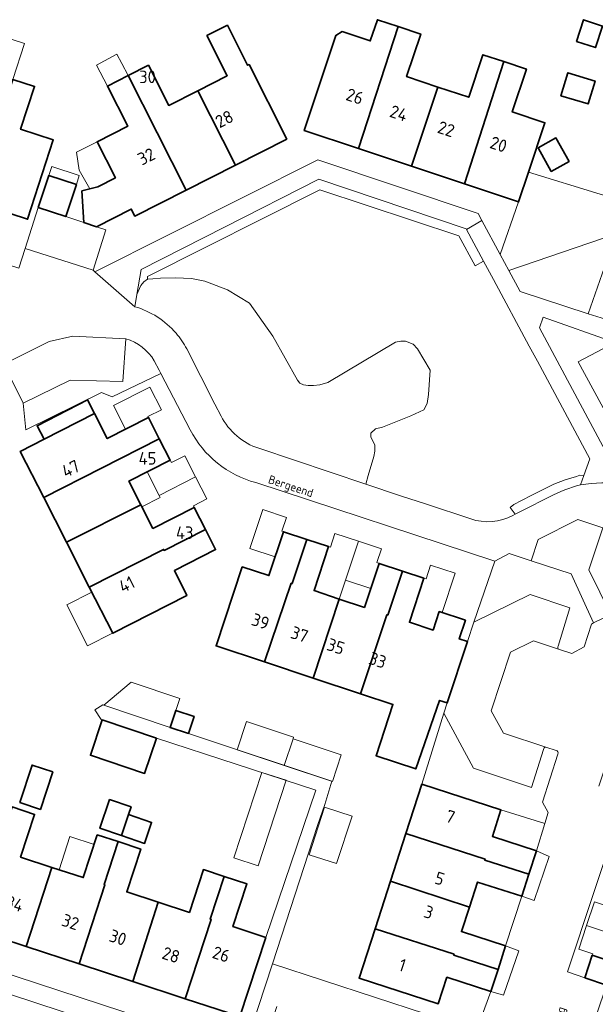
# Model space of a CAD drawing. Header units: metres. Extents: x 149984 to 156489, y 469398 to 478068.
# Tile 261 of 656: x 153334 to 153396, y 472617 to 472723. Entities that reach past the tile are written whole.
import ezdxf
from ezdxf.enums import TextEntityAlignment as Align

# ---------------------------------------------------------------- set-up
doc = ezdxf.new("R2010")
doc.units = ezdxf.units.M
doc.header["$LTSCALE"] = 0.75
for name, color, linetype, lineweight in [('B-WE-GR-BEPLANTING_CULTUUR_HEESTERS-GV', 252, 'Continuous', 18), ('B-WE-GR-STRUIK-GV', 252, 'Continuous', 13), ('B-WE-OG-BEBOUWING-GV', 6, 'Continuous', 35), ('B-WE-OG-BEBOUWING-T18', 1, 'Continuous', 18), ('B-WE-OG-BEBOUWING_LUIFEL-GV', 6, 'Continuous', 18), ('B-WE-OG-BEBOUWING_OVERBOUWING-GV', 6, 'Continuous', 18), ('B-WE-OG-TERREIN_BEGROEID-GV', 252, 'Continuous', 18), ('B-WE-OG-TERREIN_ERF-GV', 252, 'Continuous', 18), ('B-WE-OG-TOPOGRAFIE-T18', 7, 'Continuous', 18), ('B-WE-VH-OPENVERHARDING_BETONSTRAATSTEEN-GV', 252, 'Continuous', 18), ('B-WE-VH-OPENVERHARDING_STRAATBAKSTEEN-GV', 252, 'Continuous', 18), ('B-WE-VH-OPENVERHARDING_TEGEL-GV', 252, 'Continuous', 18)]:
    doc.layers.add(name, color=color, linetype=linetype, lineweight=lineweight)
doc.styles.add('NLCS-ISO-M500-T18', font='NLCS-ISO.ttf', dxfattribs={"height": 0.9})
doc.styles.add('NLCS-ISO-M750-T18', font='NLCS-ISO.ttf', dxfattribs={"height": 1.35})

msp = doc.modelspace()

# ---------------------------------------------------------------- linework, layer by layer
at = {"layer": 'B-WE-GR-BEPLANTING_CULTUUR_HEESTERS-GV', "flags": 128}
msp.add_lwpolyline([(153398.428, 472700.126), (153399.316, 472702.661), (153403.738, 472701.169), (153404.863, 472700.822), (153405.217, 472701.76), (153396.692, 472704.391), (153388.991, 472706.768), (153387.919, 472703.55), (153385.948, 472697.91), (153386.874, 472696.2)], close=True, dxfattribs=at)
for points in [[(153359.98, 472677.075), (153371.471, 472673.237), (153371.743, 472674.157), (153372.348, 472676.204), (153372.45, 472676.76), (153372.458, 472677.455), (153372.017, 472678.268), (153372.04, 472678.72), (153372.541, 472679.165), (153373.285, 472679.352), (153376.314, 472680.562), (153377.71, 472681.22), (153378.077, 472681.876), (153378.215, 472682.856), (153378.42, 472685.49), (153377.06, 472687.78), (153376.59, 472688.27), (153375.77, 472688.6), (153375.24, 472688.58), (153374.69, 472688.5), (153367.39, 472684.16), (153366.55, 472683.9), (153365.86, 472683.83), (153365.29, 472683.84), (153364.79, 472683.88), (153364.4, 472684.08), (153364.14, 472684.41), (153361.49, 472689.13), (153358.974, 472692.662), (153356.59, 472694.12), (153354.16, 472695.03), (153352.75, 472695.32), (153351, 472695.39), (153349.41, 472695.36), (153348.57, 472695.3), (153348.01, 472695.24), (153347.62, 472694.97), (153347.3, 472694.56), (153346.856, 472693.623)], [(153346.856, 472693.623), (153346.63, 472692.297)], [(153403.508, 472676.927), (153400.406, 472675.211), (153394.343, 472686.366), (153398.272, 472688.448), (153390.571, 472691.169), (153390.184, 472690.028), (153399.158, 472673.213), (153400.825, 472672.793), (153403.711, 472674.51)], [(153345.686, 472688.853), (153345.356, 472684.258), (153339.69, 472684.411), (153334.613, 472681.936), (153334.916, 472679.048), (153343.068, 472683.085), (153344.187, 472682.616), (153349.445, 472685.117), (153349.266, 472685.461), (153348.73, 472686.492)], [(153352.222, 472687.758), (153355.251, 472681.814), (153355.917, 472680.543)], [(153396.976, 472668.536), (153395.472, 472664.004), (153397.852, 472659.224)], [(153392.23, 472655.475), (153393.642, 472655.039), (153394.971, 472655.741), (153395.749, 472658.187), (153395.974, 472658.305), (153393.561, 472663.592), (153389.266, 472664.98), (153386.902, 472665.756), (153385.373, 472664.96), (153383.123, 472658.407)], [(153383.123, 472658.407), (153389.174, 472661.377), (153393.449, 472659.927), (153392.167, 472655.822)], [(153379.89, 472648.627), (153377.509, 472640.969), (153386.024, 472638.214), (153390.747, 472636.741), (153391.117, 472637.926), (153390.507, 472639.055), (153392.155, 472644.211)], [(153390.605, 472644.703), (153389.299, 472640.62), (153383.067, 472642.682), (153379.89, 472648.627)], [(153391.947, 472644.598), (153390.846, 472644.962)], [(153361.433, 472621.679), (153358.348, 472612.283), (153360.166, 472611.673), (153360.6, 472613.003), (153361.925, 472617.07)], [(153382.228, 472612.011), (153380.394, 472606.434), (153379.957, 472605.104), (153382.337, 472604.244), (153382.762, 472605.583), (153385.148, 472613.106), (153385.068, 472613.436), (153383.341, 472614.374), (153383.384, 472614.491), (153361.433, 472621.679)]]:
    msp.add_lwpolyline(points, dxfattribs=at)
at = {"layer": 'B-WE-GR-BEPLANTING_CULTUUR_HEESTERS-GV'}
for points in [[(153346.63, 472692.297, -0.1457472), (153351.07, 472689.444)], [(153348.73, 472686.492, 0.1796554), (153345.686, 472688.853)], [(153351.07, 472689.444, -0.0556903), (153352.222, 472687.758)], [(153355.917, 472680.543, 0.1993138), (153359.98, 472677.075)], [(153392.167, 472655.822, 0.3837193), (153392.23, 472655.475)], [(153390.846, 472644.962, 0.4120425), (153390.605, 472644.703)], [(153392.155, 472644.211, 0.4999275), (153391.947, 472644.598)]]:
    msp.add_lwpolyline(points, format="xyb", dxfattribs=at)
at = {"layer": 'B-WE-GR-STRUIK-GV', "flags": 128}
msp.add_lwpolyline([(153384.163, 472697.179), (153382.334, 472700.584), (153382.283, 472700.679), (153366.429, 472705.987), (153356.287, 472700.825), (153347.309, 472696.278), (153346.856, 472693.623), (153347.3, 472694.56), (153347.62, 472694.97), (153348.01, 472695.24), (153347.987, 472695.533), (153366.546, 472704.842), (153381.503, 472699.913), (153383.248, 472696.69)], close=True, dxfattribs=at)
at = {"layer": 'B-WE-OG-BEBOUWING-GV', "flags": 128}
for points in [[(153353.405, 472715.504), (153357.456, 472707.513), (153362.977, 472710.309), (153358.926, 472718.312), (153358.775, 472718.236), (153356.594, 472722.545), (153354.391, 472721.43), (153356.576, 472717.112)], [(153370.708, 472709.279), (153374.966, 472722.395), (153372.727, 472723.14), (153371.965, 472720.851), (153368.928, 472721.862), (153368.26, 472721.432), (153367.689, 472719.716), (153364.863, 472711.224)], [(153374.966, 472722.395), (153370.708, 472709.279), (153376.4, 472707.384), (153379.236, 472715.902), (153375.875, 472717.019), (153377.395, 472721.587)], [(153394.15, 472720.799), (153396.186, 472720.135), (153396.945, 472722.46), (153394.908, 472723.125)], [(153382.093, 472705.489), (153386.332, 472718.633), (153384.084, 472719.381), (153382.56, 472714.798), (153379.236, 472715.902), (153376.4, 472707.384)], [(153357.456, 472707.513), (153353.405, 472715.504), (153350.283, 472713.922), (153348.098, 472718.24), (153345.913, 472717.134), (153352.142, 472704.822)], [(153386.332, 472718.633), (153382.093, 472705.489), (153387.919, 472703.55), (153388.991, 472706.768), (153390.753, 472712.061), (153387.233, 472713.233), (153388.761, 472717.825)], [(153352.142, 472704.822), (153345.913, 472717.134), (153343.682, 472716.005), (153345.868, 472711.687), (153342.585, 472710.025), (153344.549, 472706.147), (153342.662, 472705.192), (153340.946, 472704.734), (153341.146, 472701.344), (153342.513, 472700.893), (153346.251, 472702.786), (153346.633, 472702.032)], [(153392.472, 472714.974), (153395.389, 472714.081), (153396.146, 472716.549), (153393.229, 472717.443)], [(153333.518, 472716.722), (153329.252, 472703.6), (153335.096, 472701.698), (153337.869, 472710.217), (153334.351, 472711.362), (153335.848, 472715.964)], [(153393.354, 472707.911), (153391.94, 472710.43), (153390.028, 472709.357), (153391.441, 472706.838)], [(153340.351, 472705.434), (153337.392, 472706.411), (153336.253, 472702.959), (153339.212, 472701.982)], [(153342.304, 472680.812), (153341.561, 472682.272), (153336.127, 472679.507), (153336.871, 472678.047)], [(153336.84, 472671.772), (153349.272, 472678.097), (153348.111, 472680.378), (153343.673, 472678.121), (153342.304, 472680.812), (153336.871, 472678.047), (153334.31, 472676.744)], [(153349.272, 472678.097), (153336.84, 472671.772), (153339.276, 472666.985), (153347.286, 472671.01), (153345.994, 472673.558), (153350.432, 472675.816)], [(153349.732, 472666.2), (153349.783, 472666.101), (153354.226, 472668.361), (153353.024, 472670.723), (153348.577, 472668.461), (153347.286, 472671.01), (153339.276, 472666.985), (153341.734, 472662.154)], [(153341.734, 472662.154), (153344.255, 472657.199), (153352.249, 472661.266), (153350.894, 472663.93), (153355.332, 472666.187), (153354.226, 472668.361), (153349.783, 472666.101), (153349.732, 472666.2)], [(153360.579, 472654.117), (153363.471, 472662.569), (153363.566, 472662.538), (153365.135, 472667.285), (153362.619, 472668.116), (153361.056, 472663.388), (153358.189, 472664.336), (153355.379, 472655.837)], [(153365.825, 472652.382), (153368.63, 472660.877), (153365.917, 472661.781), (153367.479, 472666.51), (153365.135, 472667.285), (153363.566, 472662.538), (153363.471, 472662.569), (153360.579, 472654.117)], [(153373.758, 472659.181), (153373.852, 472659.15), (153375.417, 472663.882), (153372.906, 472664.712), (153371.34, 472659.975), (153368.63, 472660.877), (153365.825, 472652.382), (153370.914, 472650.7)], [(153373.852, 472659.15), (153373.758, 472659.181), (153370.914, 472650.7), (153374.402, 472649.547), (153372.585, 472644.039), (153376.864, 472642.626), (153379.42, 472649.983), (153380.247, 472649.71), (153382.426, 472656.299), (153381.533, 472656.594), (153382.195, 472658.598), (153379.385, 472659.527), (153378.729, 472657.543), (153376.175, 472658.387), (153377.738, 472663.115), (153375.417, 472663.882)], [(153352.397, 472646.432), (153353.006, 472648.26), (153351.044, 472648.914), (153350.435, 472647.086)], [(153348.954, 472645.936), (153343.126, 472647.879), (153341.861, 472644.086), (153347.689, 472642.143)], [(153334.264, 472639), (153336.489, 472638.27), (153337.81, 472642.298), (153335.585, 472643.028)], [(153384.313, 472632.924), (153384.282, 472632.829), (153389.021, 472631.297), (153389.839, 472633.828), (153385.101, 472635.36), (153386.024, 472638.214), (153377.509, 472640.969), (153375.8, 472635.688)], [(153345.191, 472635.451), (153345.955, 472637.704), (153346.235, 472638.53), (153343.92, 472639.314), (153342.877, 472636.236)], [(153333.427, 472638.527), (153331.933, 472633.923), (153332.028, 472633.892), (153329.241, 472625.391), (153334.962, 472623.517), (153337.717, 472632.034), (153334.343, 472633.137), (153335.846, 472637.737)], [(153345.955, 472637.704), (153345.191, 472635.451), (153347.684, 472634.607), (153348.448, 472636.86)], [(153343.428, 472630.166), (153343.333, 472630.197), (153344.828, 472634.801), (153342.595, 472635.531), (153341.091, 472630.931), (153337.717, 472632.034), (153334.962, 472623.517), (153340.646, 472621.656)], [(153374.137, 472630.551), (153382.636, 472627.759), (153383.517, 472630.46), (153388.255, 472628.929), (153389.021, 472631.297), (153384.282, 472632.829), (153384.313, 472632.924), (153375.8, 472635.688)], [(153340.646, 472621.656), (153346.432, 472619.761), (153349.141, 472628.299), (153345.767, 472629.402), (153347.271, 472634.002), (153344.828, 472634.801), (153343.333, 472630.197), (153343.428, 472630.166)], [(153354.85, 472626.43), (153354.755, 472626.461), (153356.251, 472631.066), (153354.019, 472631.796), (153352.515, 472627.196), (153349.141, 472628.299), (153346.432, 472619.761), (153352.065, 472617.917)], [(153354.755, 472626.461), (153354.85, 472626.43), (153352.065, 472617.917), (153357.937, 472615.994), (153360.725, 472624.509), (153357.19, 472625.666), (153358.695, 472630.266), (153356.251, 472631.066)], [(153380.953, 472622.603), (153385.708, 472621.066), (153386.526, 472623.597), (153381.778, 472625.132), (153382.636, 472627.759), (153374.137, 472630.551), (153372.482, 472625.437), (153380.984, 472622.698)], [(153385.708, 472621.066), (153380.953, 472622.603), (153380.984, 472622.698), (153372.482, 472625.437), (153370.765, 472620.133), (153379.281, 472617.376), (153380.204, 472620.23), (153384.942, 472618.698)], [(153403.383, 472617.696), (153403.322, 472617.527), (153406.234, 472616.511), (153408.908, 472615.578), (153410.637, 472614.975), (153412.341, 472620.089), (153412.422, 472620.333), (153410.05, 472621.123), (153409.966, 472620.872), (153401.498, 472623.703), (153400.594, 472621), (153395.852, 472622.585), (153395.047, 472620.177), (153397.388, 472619.394)]]:
    msp.add_lwpolyline(points, close=True, dxfattribs=at)
at = {"layer": 'B-WE-OG-BEBOUWING_LUIFEL-GV', "flags": 128}
for points in [[(153331.179, 472717.482), (153333.518, 472716.722), (153334.771, 472720.578), (153332.432, 472721.338)], [(153345.913, 472717.134), (153345.249, 472718.445), (153344.71, 472719.435), (153342.515, 472718.24), (153343.682, 472716.005)], [(153341.784, 472704.958), (153342.662, 472705.192), (153344.549, 472706.147), (153342.585, 472710.025), (153340.352, 472708.894), (153340.657, 472706.954)], [(153337.392, 472706.411), (153340.351, 472705.434), (153340.667, 472706.392), (153337.708, 472707.368)], [(153348.111, 472680.378), (153348.051, 472680.497), (153349.489, 472681.228), (153348.252, 472683.658), (153344.351, 472681.674), (153345.647, 472679.125)], [(153350.432, 472675.816), (153347.968, 472674.563), (153349.264, 472672.016), (153353.165, 472674.001), (153352.012, 472676.268), (153350.574, 472675.537)], [(153353.165, 472674.001), (153349.264, 472672.016), (153349.37, 472671.806), (153347.391, 472670.803), (153348.577, 472668.461), (153353.024, 472670.723), (153352.935, 472670.897), (153354.372, 472671.629)], [(153362.619, 472668.116), (153362.466, 472668.166), (153362.957, 472669.651), (153360.394, 472670.498), (153359.006, 472666.298), (153361.721, 472665.4)], [(153370.685, 472667.099), (153368.162, 472667.932), (153367.671, 472666.447), (153367.479, 472666.51), (153366.582, 472663.795), (153365.917, 472661.781), (153368.63, 472660.877), (153369.298, 472662.898)], [(153372.906, 472664.712), (153372.683, 472664.786), (153373.176, 472666.276), (153370.685, 472667.099), (153369.298, 472662.898), (153372.01, 472662.001)], [(153377.738, 472663.115), (153376.175, 472658.387), (153378.729, 472657.543), (153379.385, 472659.527), (153379.682, 472659.429), (153381.082, 472663.662), (153378.455, 472664.53), (153377.963, 472663.041)], [(153341.562, 472655.849), (153344.247, 472657.215), (153342.004, 472661.624), (153339.318, 472660.258)], [(153350.435, 472647.086), (153351.472, 472650.197), (153346.258, 472651.936), (153343.309, 472649.462)], [(153342.254, 472634.487), (153339.653, 472635.337), (153338.491, 472631.781), (153341.091, 472630.931)], [(153397.659, 472627.991), (153397.604, 472627.825), (153396.085, 472628.333), (153395.237, 472625.794), (153399.424, 472624.396), (153401.498, 472623.703), (153402.401, 472626.406)], [(153395.237, 472625.794), (153394.39, 472623.26), (153395.908, 472622.753), (153395.852, 472622.585), (153400.594, 472621), (153401.498, 472623.703), (153399.424, 472624.396)]]:
    msp.add_lwpolyline(points, close=True, dxfattribs=at)
at = {"layer": 'B-WE-OG-BEBOUWING_OVERBOUWING-GV', "flags": 128}
for points in [[(153363.655, 472645.861), (153363.71, 472646.025), (153358.653, 472647.711), (153357.644, 472644.683), (153362.701, 472642.998)], [(153363.655, 472645.861), (153362.701, 472642.998), (153367.897, 472641.265), (153368.851, 472644.129)], [(153357.295, 472633.052), (153359.891, 472632.201), (153362.907, 472641.395), (153360.312, 472642.247)], [(153370.033, 472637.555), (153367.037, 472638.525), (153365.374, 472633.388), (153368.314, 472632.436)]]:
    msp.add_lwpolyline(points, close=True, dxfattribs=at)
at = {"layer": 'B-WE-OG-TERREIN_BEGROEID-GV', "flags": 128}
for points in [[(153387.31, 472669.87), (153387.564, 472669.998), (153387.029, 472670.711), (153387.42, 472671.046), (153388.238, 472671.474), (153389.335, 472672.033), (153390.562, 472672.665), (153391.715, 472673.205), (153392.923, 472673.67), (153394.151, 472674.061), (153394.504, 472674.173), (153394.944, 472674.144), (153395.578, 472675.929), (153389.937, 472686.43), (153389.075, 472688.035), (153385.22, 472695.212), (153384.163, 472697.179), (153383.248, 472696.69), (153381.503, 472699.913), (153366.546, 472704.842), (153347.987, 472695.533), (153348.01, 472695.24), (153348.57, 472695.3), (153349.41, 472695.36), (153351, 472695.39), (153352.75, 472695.32)], [(153352.75, 472695.32), (153354.16, 472695.03), (153356.59, 472694.12), (153358.974, 472692.662), (153361.49, 472689.13), (153364.14, 472684.41), (153364.4, 472684.08), (153364.79, 472683.88), (153365.29, 472683.84), (153365.86, 472683.83), (153366.55, 472683.9), (153367.39, 472684.16), (153374.69, 472688.5), (153375.24, 472688.58), (153375.77, 472688.6), (153376.59, 472688.27), (153377.06, 472687.78), (153378.42, 472685.49), (153378.215, 472682.856), (153378.077, 472681.876), (153377.71, 472681.22), (153376.314, 472680.562), (153373.285, 472679.352), (153372.541, 472679.165), (153372.04, 472678.72), (153372.017, 472678.268), (153372.458, 472677.455), (153372.45, 472676.76), (153372.348, 472676.204), (153371.743, 472674.157), (153371.471, 472673.237), (153375.225, 472671.984), (153378.024, 472671.062), (153382.766, 472669.501)]]:
    msp.add_lwpolyline(points, dxfattribs=at)
msp.add_lwpolyline([(153395.414, 472691.525), (153398.428, 472700.126), (153386.874, 472696.2), (153388.103, 472693.933)], close=True, dxfattribs=at)
at = {"layer": 'B-WE-OG-TERREIN_BEGROEID-GV'}
msp.add_lwpolyline([(153382.766, 472669.501, 0.2127988), (153387.31, 472669.87)], format="xyb", dxfattribs=at)
at = {"layer": 'B-WE-OG-TERREIN_ERF-GV', "flags": 128}
for points in [[(153334.177, 472696.445), (153334.847, 472698.558), (153336.253, 472702.959), (153337.392, 472706.411), (153340.351, 472705.434), (153339.212, 472701.982), (153341.146, 472701.344), (153340.946, 472704.734), (153342.662, 472705.192), (153344.549, 472706.147), (153342.585, 472710.025), (153345.868, 472711.687), (153343.682, 472716.005), (153345.913, 472717.134), (153348.098, 472718.24), (153350.283, 472713.922), (153353.405, 472715.504), (153356.576, 472717.112), (153354.391, 472721.43), (153356.594, 472722.545), (153358.775, 472718.236), (153358.926, 472718.312), (153362.977, 472710.309), (153357.456, 472707.513), (153352.142, 472704.822), (153346.633, 472702.032), (153346.251, 472702.786), (153342.513, 472700.893), (153343.535, 472700.556), (153342.139, 472696.208), (153342.346, 472696.039), (153366.329, 472708.081), (153383.558, 472702.321), (153383.969, 472701.562), (153385.948, 472697.91), (153387.919, 472703.55), (153382.093, 472705.489), (153376.4, 472707.384), (153370.708, 472709.279), (153364.863, 472711.224), (153367.689, 472719.716), (153368.26, 472721.432), (153368.928, 472721.862), (153371.965, 472720.851), (153372.727, 472723.14), (153374.966, 472722.395), (153377.395, 472721.587), (153375.875, 472717.019), (153379.236, 472715.902), (153382.56, 472714.798), (153384.084, 472719.381), (153386.332, 472718.633), (153388.761, 472717.825), (153387.233, 472713.233), (153390.753, 472712.061), (153388.991, 472706.768), (153396.692, 472704.391)], [(153321.999, 472720.454), (153324.433, 472719.662), (153323.748, 472717.555), (153327.123, 472716.457), (153326.315, 472713.972), (153329.682, 472712.879), (153331.179, 472717.482), (153333.518, 472716.722), (153335.848, 472715.964), (153334.351, 472711.362), (153337.869, 472710.217), (153335.096, 472701.698), (153329.252, 472703.6), (153323.546, 472705.457), (153321.142, 472706.241), (153320.335, 472705.47), (153318.459, 472706.081), (153318.238, 472707.186), (153317.829, 472707.319), (153311.972, 472709.226), (153312.29, 472710.204), (153311.042, 472710.61), (153310.889, 472709.946)], [(153352.59, 472679.071), (153349.445, 472685.117), (153344.187, 472682.616), (153343.068, 472683.085), (153334.916, 472679.048), (153334.613, 472681.936), (153332.535, 472686.123), (153330.888, 472689.376), (153331.357, 472690.86), (153328.379, 472691.834)], [(153333.427, 472638.527), (153335.846, 472637.737), (153334.343, 472633.137), (153337.717, 472632.034), (153341.091, 472630.931), (153342.595, 472635.531), (153344.828, 472634.801), (153347.271, 472634.002), (153345.767, 472629.402), (153349.141, 472628.299), (153352.515, 472627.196), (153354.019, 472631.796), (153356.251, 472631.066), (153358.695, 472630.266), (153357.19, 472625.666), (153360.725, 472624.509), (153366.112, 472640.344), (153348.954, 472645.936), (153347.689, 472642.143), (153341.861, 472644.086), (153343.126, 472647.879), (153343, 472647.926), (153342.321, 472648.972), (153343.21, 472649.495), (153350.435, 472647.086), (153351.044, 472648.914), (153353.006, 472648.26), (153352.397, 472646.432), (153367.838, 472641.285), (153367.064, 472638.787), (153366.285, 472636.53), (153361.433, 472621.679), (153383.384, 472614.491), (153384.942, 472618.698), (153380.204, 472620.23), (153379.281, 472617.376), (153370.765, 472620.133), (153372.482, 472625.437), (153374.137, 472630.551), (153375.8, 472635.688), (153377.509, 472640.969), (153379.89, 472648.627), (153380.247, 472649.71), (153379.42, 472649.983), (153376.864, 472642.626), (153372.585, 472644.039), (153374.402, 472649.547), (153370.914, 472650.7), (153365.825, 472652.382), (153360.579, 472654.117), (153355.379, 472655.837), (153358.189, 472664.336), (153361.056, 472663.388), (153362.619, 472668.116), (153365.135, 472667.285), (153367.479, 472666.51), (153365.917, 472661.781), (153368.63, 472660.877), (153371.34, 472659.975), (153372.906, 472664.712), (153375.417, 472663.882), (153377.738, 472663.115), (153376.175, 472658.387), (153378.729, 472657.543), (153379.385, 472659.527), (153382.195, 472658.598), (153381.533, 472656.594), (153382.426, 472656.299), (153383.123, 472658.407), (153385.373, 472664.96), (153359.663, 472673.392)]]:
    msp.add_lwpolyline(points, dxfattribs=at)
for points in [[(153394.15, 472720.799), (153394.908, 472723.125), (153396.945, 472722.46), (153396.186, 472720.135)], [(153392.472, 472714.974), (153393.229, 472717.443), (153396.146, 472716.549), (153395.389, 472714.081)], [(153393.354, 472707.911), (153391.441, 472706.838), (153390.028, 472709.357), (153391.94, 472710.43)], [(153354.226, 472668.361), (153355.332, 472666.187), (153350.894, 472663.93), (153352.249, 472661.266), (153344.255, 472657.199), (153341.734, 472662.154), (153339.276, 472666.985), (153336.84, 472671.772), (153334.31, 472676.744), (153336.871, 472678.047), (153336.127, 472679.507), (153341.561, 472682.272), (153342.304, 472680.812), (153343.673, 472678.121), (153348.111, 472680.378), (153349.272, 472678.097), (153350.432, 472675.816), (153345.994, 472673.558), (153347.286, 472671.01), (153348.577, 472668.461), (153353.024, 472670.723)], [(153334.264, 472639), (153335.585, 472643.028), (153337.81, 472642.298), (153336.489, 472638.27)], [(153342.877, 472636.236), (153343.92, 472639.314), (153346.235, 472638.53), (153345.955, 472637.704), (153348.448, 472636.86), (153347.684, 472634.607), (153345.191, 472635.451)], [(153399.184, 472638.874), (153399.178, 472638.856), (153398.777, 472637.649), (153393.19, 472620.82), (153395.047, 472620.177), (153395.852, 472622.585), (153400.594, 472621), (153401.498, 472623.703), (153402.401, 472626.406), (153397.659, 472627.991), (153398.498, 472630.503), (153399.275, 472632.828), (153404.017, 472631.244), (153404.875, 472633.814), (153401.783, 472634.846), (153402.732, 472637.691)], [(153389.839, 472633.828), (153390.747, 472636.741), (153386.024, 472638.214), (153385.101, 472635.36)], [(153388.255, 472628.929), (153389.61, 472628.48), (153391.21, 472633.22), (153389.839, 472633.828), (153389.021, 472631.297)], [(153388.255, 472628.929), (153383.517, 472630.46), (153382.636, 472627.759), (153381.778, 472625.132), (153386.526, 472623.597)], [(153346.432, 472619.761), (153340.646, 472621.656), (153334.962, 472623.517), (153329.241, 472625.391), (153323.422, 472627.296), (153322.361, 472624.084), (153356.813, 472612.772), (153357.937, 472615.994), (153352.065, 472617.917)], [(153385.708, 472621.066), (153384.942, 472618.698), (153386.29, 472618.29), (153387.94, 472623.06), (153386.526, 472623.597)]]:
    msp.add_lwpolyline(points, close=True, dxfattribs=at)
at = {"layer": 'B-WE-OG-TERREIN_ERF-GV'}
msp.add_lwpolyline([(153359.663, 472673.392, -0.2122036), (153352.59, 472679.071)], format="xyb", dxfattribs=at)
at = {"layer": 'B-WE-VH-OPENVERHARDING_BETONSTRAATSTEEN-GV', "flags": 128}
for points in [[(153334.847, 472698.558), (153342.139, 472696.208), (153343.535, 472700.556), (153342.513, 472700.893), (153341.146, 472701.344), (153339.212, 472701.982), (153336.253, 472702.959)], [(153400.06, 472690.092), (153403.738, 472701.169), (153399.316, 472702.661), (153398.428, 472700.126), (153395.414, 472691.525)], [(153334.613, 472681.936), (153339.69, 472684.411), (153345.356, 472684.258), (153345.686, 472688.853), (153339.962, 472689.125), (153337.431, 472688.567), (153332.535, 472686.123)], [(153398.272, 472688.448), (153394.343, 472686.366), (153400.406, 472675.211), (153403.508, 472676.927), (153404.419, 472677.469), (153398.443, 472688.54)], [(153395.974, 472658.305), (153397.852, 472659.224), (153395.472, 472664.004), (153396.976, 472668.536), (153394.303, 472669.427), (153390.016, 472667.285), (153389.266, 472664.98), (153393.561, 472663.592)]]:
    msp.add_lwpolyline(points, close=True, dxfattribs=at)
for points in [[(153400.06, 472690.092), (153395.414, 472691.525), (153388.103, 472693.933), (153386.874, 472696.2), (153385.948, 472697.91), (153383.969, 472701.562), (153382.334, 472700.584), (153384.163, 472697.179), (153385.22, 472695.212), (153389.075, 472688.035), (153389.937, 472686.43), (153395.578, 472675.929), (153394.944, 472674.144), (153394.59, 472673.149)], [(153399.158, 472673.213), (153390.184, 472690.028), (153390.571, 472691.169), (153398.272, 472688.448), (153398.443, 472688.54), (153399.361, 472689.036)], [(153392.167, 472655.822), (153393.449, 472659.927), (153389.174, 472661.377), (153383.123, 472658.407), (153382.426, 472656.299), (153380.247, 472649.71)], [(153390.846, 472644.962), (153386.294, 472646.47), (153384.971, 472648.869), (153387.06, 472655.182), (153389.51, 472656.394), (153392.23, 472655.475)], [(153380.247, 472649.71), (153379.89, 472648.627), (153383.067, 472642.682), (153389.299, 472640.62), (153390.605, 472644.703)], [(153376.37, 472597.884), (153378.283, 472603.592), (153369.528, 472606.483), (153358.75, 472610), (153321.558, 472622.219), (153300.584, 472629.153)]]:
    msp.add_lwpolyline(points, dxfattribs=at)
at = {"layer": 'B-WE-VH-OPENVERHARDING_BETONSTRAATSTEEN-GV'}
for points in [[(153394.59, 472673.149, -0.0770549), (153399.158, 472673.213)], [(153392.23, 472655.475, -0.3837193), (153392.167, 472655.822)], [(153390.605, 472644.703, -0.4120425), (153390.846, 472644.962)]]:
    msp.add_lwpolyline(points, format="xyb", dxfattribs=at)
at = {"layer": 'B-WE-VH-OPENVERHARDING_STRAATBAKSTEEN-GV', "flags": 128}
for points in [[(153346.63, 472692.297), (153342.346, 472696.039), (153342.139, 472696.208), (153334.847, 472698.558), (153334.177, 472696.445), (153311.176, 472703.81), (153310.484, 472700.202), (153325.745, 472695.341), (153327.23, 472694.841)], [(153328.379, 472691.834), (153331.357, 472690.86), (153330.888, 472689.376), (153332.535, 472686.123), (153337.431, 472688.567), (153339.962, 472689.125), (153345.686, 472688.853)], [(153355.917, 472680.543), (153355.251, 472681.814), (153352.222, 472687.758)], [(153348.73, 472686.492), (153349.266, 472685.461), (153349.445, 472685.117), (153352.59, 472679.071)], [(153382.766, 472669.501), (153378.024, 472671.062), (153375.225, 472671.984), (153371.471, 472673.237), (153359.98, 472677.075)], [(153359.663, 472673.392), (153385.373, 472664.96), (153386.902, 472665.756), (153389.266, 472664.98), (153390.016, 472667.285), (153394.303, 472669.427), (153396.976, 472668.536)], [(153391.262, 472671.872), (153388.412, 472670.428), (153387.564, 472669.998), (153387.31, 472669.87)], [(153396.558, 472640.772), (153402.241, 472657.927), (153397.934, 472659.262), (153397.852, 472659.224), (153395.974, 472658.305), (153395.749, 472658.187), (153394.971, 472655.741), (153393.642, 472655.039), (153392.23, 472655.475), (153389.51, 472656.394), (153387.06, 472655.182), (153384.971, 472648.869), (153386.294, 472646.47), (153390.846, 472644.962), (153391.947, 472644.598)], [(153392.155, 472644.211), (153390.507, 472639.055), (153391.117, 472637.926), (153390.747, 472636.741), (153389.839, 472633.828), (153391.21, 472633.22), (153389.61, 472628.48), (153388.255, 472628.929), (153386.526, 472623.597), (153387.94, 472623.06), (153386.29, 472618.29), (153384.942, 472618.698), (153383.384, 472614.491)], [(153396.316, 472616.19), (153397.388, 472619.394), (153395.047, 472620.177), (153393.19, 472620.82), (153398.777, 472637.649), (153399.178, 472638.856), (153399.184, 472638.874), (153397.999, 472639.269), (153397.283, 472639.514)]]:
    msp.add_lwpolyline(points, dxfattribs=at)
at = {"layer": 'B-WE-VH-OPENVERHARDING_STRAATBAKSTEEN-GV'}
for points in [[(153351.07, 472689.444, 0.1457472), (153346.63, 472692.297)], [(153345.686, 472688.853, -0.1796554), (153348.73, 472686.492)], [(153352.222, 472687.758, 0.0556903), (153351.07, 472689.444)], [(153359.98, 472677.075, -0.1993138), (153355.917, 472680.543)], [(153352.59, 472679.071, 0.2122036), (153359.663, 472673.392)], [(153394.59, 472673.149, 0.0519447), (153391.262, 472671.872)], [(153399.158, 472673.213, 0.0770549), (153394.59, 472673.149)], [(153387.31, 472669.87, -0.2127988), (153382.766, 472669.501)], [(153391.947, 472644.598, -0.4999275), (153392.155, 472644.211)]]:
    msp.add_lwpolyline(points, format="xyb", dxfattribs=at)
at = {"layer": 'B-WE-VH-OPENVERHARDING_TEGEL-GV', "flags": 128}
for points in [[(153342.346, 472696.039), (153346.63, 472692.297), (153346.856, 472693.623), (153347.309, 472696.278), (153356.287, 472700.825), (153366.429, 472705.987), (153382.283, 472700.679), (153382.334, 472700.584), (153383.969, 472701.562), (153383.558, 472702.321), (153366.329, 472708.081)], [(153358.348, 472612.283), (153361.433, 472621.679), (153366.285, 472636.53), (153367.064, 472638.787), (153367.838, 472641.285), (153352.397, 472646.432), (153350.435, 472647.086), (153343.21, 472649.495), (153342.321, 472648.972), (153343, 472647.926), (153343.126, 472647.879), (153348.954, 472645.936), (153366.112, 472640.344), (153360.725, 472624.509), (153357.937, 472615.994), (153356.813, 472612.772)]]:
    msp.add_lwpolyline(points, close=True, dxfattribs=at)
for points in [[(153394.59, 472673.149), (153394.944, 472674.144), (153394.504, 472674.173), (153394.151, 472674.061), (153392.923, 472673.67), (153391.715, 472673.205), (153390.562, 472672.665), (153389.335, 472672.033), (153388.238, 472671.474), (153387.42, 472671.046), (153387.029, 472670.711), (153387.564, 472669.998), (153388.412, 472670.428), (153391.262, 472671.872)], [(153359.825, 472610.626), (153360.166, 472611.673), (153358.348, 472612.283), (153356.813, 472612.772), (153322.361, 472624.084), (153323.422, 472627.296), (153322.16, 472628.12), (153321.982, 472628.181), (153320.751, 472624.573), (153320.619, 472624.111)], [(153321.558, 472622.219), (153358.75, 472610)]]:
    msp.add_lwpolyline(points, dxfattribs=at)
at = {"layer": 'B-WE-VH-OPENVERHARDING_TEGEL-GV'}
msp.add_lwpolyline([(153391.262, 472671.872, -0.0519447), (153394.59, 472673.149)], format="xyb", dxfattribs=at)

# ---------------------------------------------------------------- texts
at = {"layer": 'B-WE-OG-BEBOUWING-T18', "style": 'NLCS-ISO-M750-T18'}
for s, p in [('30', (153348, 472717)), ('45', (153348, 472676)), ('43', (153352, 472668))]:
    msp.add_text(s, height=1.35, dxfattribs=at).set_placement(p, align=Align.MIDDLE)
for s, rotation, p in [('26', 341.6, (153370.302, 472714.9)), ('24', 341.7, (153375.028, 472713.085)), ('28', 26.8, (153356.268, 472712.471)), ('22', 341.7, (153380.13, 472711.39)), ('20', 341.6, (153385.766, 472709.745)), ('32', 26.8, (153347.871, 472708.441)), ('47', 27, (153339.743, 472674.887)), ('41', 26.9, (153345.768, 472662.457)), ('39', 341.7, (153360.156, 472658.47)), ('37', 341.7, (153364.357, 472657.08)), ('35', 341.7, (153368.261, 472655.79)), ('33', 341.7, (153372.761, 472654.302)), ('7', 342.1, (153380.586, 472637.487)), ('5', 342, (153379.433, 472630.837)), ('34', 341.9, (153333.701, 472628.139)), ('3', 342, (153378.253, 472627.224)), ('32', 341.9, (153339.711, 472626.171)), ('30', 341.9, (153344.818, 472624.499)), ('28', 341.9, (153350.533, 472622.627)), ('26', 341.9, (153355.923, 472622.698)), ('1', 342.1, (153375.424, 472621.539))]:
    msp.add_text(s, height=1.35, rotation=rotation, dxfattribs=at).set_placement(p, align=Align.MIDDLE)
at = {"layer": 'B-WE-OG-TOPOGRAFIE-T18', "style": 'NLCS-ISO-M500-T18'}
for s, rotation, p in [('Bergeend', 341.9, (153363.386, 472672.881)), ('Zomertaling', 71.6, (153391.716, 472614.077))]:
    msp.add_text(s, height=0.9, rotation=rotation, dxfattribs=at).set_placement(p, align=Align.MIDDLE)

doc.saveas('drawing.dxf')
